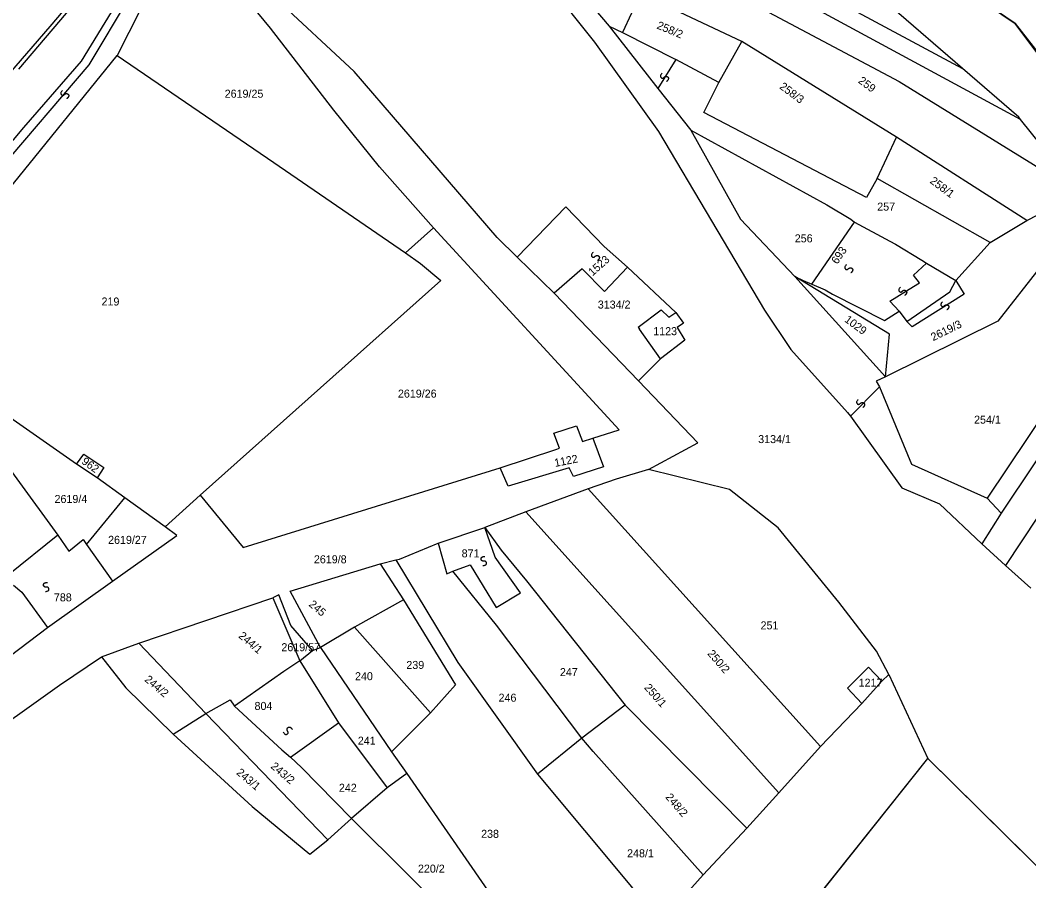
# Model space of a CAD drawing. Extents: x -581999 to -572728, y -1219553 to -1212032.
# Drawn here: x -577108.1 to -576856.1, y -1215403.7 to -1215188.7 of the extents above; entities that cross this region are included whole.
import ezdxf

# ---------------------------------------------------------------- set-up
doc = ezdxf.new("R2010")
doc.units = 0
for name, color, linetype in [('Vrstva 1', 7, 'Continuous'), ('Vrstva 2', 7, 'Continuous'), ('Vrstva 4', 7, 'Continuous'), ('Vrstva 6', 7, 'Continuous'), ('Vrstva 63', 7, 'Continuous')]:
    doc.layers.add(name, color=color, linetype=linetype)

msp = doc.modelspace()

# ---------------------------------------------------------------- linework, layer by layer
at = {"layer": 'Vrstva 1'}
for p, q in [((-576979.695, -1215155.336), (-576888.451, -1215204.064)), ((-577108.375, -1215200.928), (-577078.069, -1215165.236)), ((-577024.615, -1215201.535), (-577060.276, -1215168.397)), ((-576933.547, -1215204.297), (-576927.809, -1215194.046)), ((-576933.547, -1215204.297), (-576944.26, -1215198.508)), ((-576988.894, -1215243.008), (-577024.615, -1215201.535)), ((-576937.234, -1215211.773), (-576933.547, -1215204.297)), ((-576888.451, -1215204.064), (-576843.333, -1215231.972)), ((-576896.661, -1215233.043), (-576937.234, -1215211.773)), ((-576893.929, -1215228.302), (-576889.147, -1215217.923)), ((-576893.929, -1215228.302), (-576896.661, -1215233.043)), ((-576865.726, -1215244.24), (-576893.929, -1215228.302)), ((-576983.915, -1215247.911), (-576971.757, -1215235.354)), ((-576971.757, -1215235.354), (-576962.149, -1215245.272)), ((-576910.322, -1215254.698), (-576899.666, -1215239.194)), ((-576983.915, -1215247.911), (-576988.894, -1215243.008)), ((-576956.375, -1215250.447), (-576962.149, -1215245.272)), ((-576974.645, -1215256.907), (-576983.915, -1215247.911)), ((-576962.086, -1215256.466), (-576956.375, -1215250.447)), ((-576956.375, -1215250.447), (-576944.24, -1215261.705)), ((-576967.708, -1215250.84), (-576974.645, -1215256.907)), ((-576967.708, -1215250.84), (-576962.086, -1215256.466)), ((-576891.88, -1215277.763), (-576914.538, -1215252.749)), ((-576890.923, -1215267.127), (-576914.538, -1215252.749)), ((-576953.607, -1215278.818), (-576974.645, -1215256.907)), ((-576891.88, -1215277.763), (-576890.923, -1215267.127)), ((-576948.056, -1215273.329), (-576953.607, -1215278.818)), ((-576938.763, -1215294.245), (-576953.607, -1215278.818)), ((-576951.11, -1215300.926), (-576938.763, -1215294.245)), ((-577093.984, -1215299.622), (-577092.149, -1215297.123)), ((-577092.149, -1215297.123), (-577087.167, -1215300.411)), ((-577087.167, -1215300.411), (-577088.871, -1215303.041)), ((-576966.182, -1215305.748), (-576981.754, -1215311.51)), ((-576981.754, -1215311.51), (-576991.987, -1215315.415)), ((-576918.523, -1215381.694), (-576981.754, -1215311.51)), ((-576989.374, -1215322.842), (-576991.987, -1215315.415)), ((-577003.682, -1215319.356), (-577001.455, -1215327.026)), ((-576983.055, -1215331.733), (-576989.374, -1215322.842)), ((-577001.455, -1215327.026), (-576999.945, -1215326.301)), ((-576999.945, -1215326.301), (-576995.693, -1215324.76)), ((-576989.07, -1215339.813), (-576999.945, -1215326.301)), ((-576995.693, -1215324.76), (-576989.188, -1215335.394)), ((-577043.45, -1215332.245), (-577044.926, -1215333.024)), ((-577040.462, -1215339.873), (-577043.45, -1215332.245)), ((-576989.188, -1215335.394), (-576983.055, -1215331.733)), ((-577035.03, -1215346.14), (-577040.462, -1215339.873)), ((-576967.783, -1215368.003), (-576989.07, -1215339.813)), ((-577078.402, -1215344.285), (-577061.675, -1215361.893)), ((-577061.675, -1215361.893), (-577031.193, -1215393.448))]:
    msp.add_line(p, q, dxfattribs=at)
for points in [[(-577017.983, -1215099.379), (-577012.888, -1215102.345), (-576976.199, -1215122.847), (-576975.673, -1215122.81), (-576956.489, -1215132.732), (-576955.43, -1215133.125), (-576927.535, -1215146.974), (-576882.548, -1215173.876), (-576859.474, -1215189.573), (-576849.877, -1215201.778)], [(-577029.281, -1215114.061), (-577035.349, -1215120.519), (-577028.249, -1215121.925), (-577020.117, -1215128.39), (-577004.986, -1215143.196), (-576987.409, -1215165.599), (-576964.593, -1215194.201), (-576948.61, -1215216.532), (-576922.104, -1215261.184), (-576915.502, -1215271.013), (-576901.341, -1215286.716), (-576900.623, -1215287.629), (-576887.822, -1215305.503), (-576878.396, -1215309.504), (-576867.79, -1215319.535)], [(-576872.665, -1215200.761), (-576890.408, -1215185.445), (-576956.104, -1215151.54), (-577025.26, -1215115.558)], [(-577019.96, -1215121.686), (-576872.665, -1215200.761)], [(-576858.112, -1215213.528), (-576977.499, -1215148.974), (-577013.828, -1215128.834)], [(-577068.022, -1215163.106), (-577076.012, -1215171.394), (-577092.817, -1215198.932), (-577107.282, -1215215.508), (-577162.965, -1215281.857), (-577201.26, -1215325.168), (-577221.372, -1215346.69), (-577272.951, -1215402.049), (-577277.91, -1215407.931), (-577301.723, -1215433.783), (-577314.534, -1215448.22), (-577343.272, -1215476.19), (-577359.94, -1215491.697), (-577381.842, -1215506.802), (-577421.443, -1215531.966), (-577436.182, -1215542.126), (-577449.269, -1215550.815), (-577464.697, -1215563.514), (-577494.524, -1215587.485), (-577505.622, -1215596.863)], [(-577004.843, -1215240.603), (-577018.264, -1215225.331), (-577029.697, -1215211.179), (-577045.51, -1215190.684), (-577066.43, -1215165.309), (-577069.106, -1215168.409), (-577083.861, -1215197.574)], [(-576979.655, -1215168.167), (-576960.94, -1215190.221)], [(-576856.58, -1215238.798), (-576889.147, -1215217.923), (-576927.809, -1215194.046), (-576953.072, -1215182.053)], [(-576960.94, -1215190.221), (-576957.618, -1215191.836)], [(-576960.94, -1215190.221), (-576948.768, -1215205.764)], [(-576957.618, -1215191.836), (-576944.26, -1215198.508)], [(-577141.262, -1215267.696), (-577126.334, -1215249.972), (-577109.753, -1215229.475), (-577083.861, -1215197.574)], [(-577083.861, -1215197.574), (-577044.69, -1215224.265), (-577011.791, -1215246.864)], [(-576858.112, -1215213.528), (-576858.545, -1215212.961), (-576872.665, -1215200.761)], [(-576948.768, -1215205.764), (-576940.53, -1215216.159)], [(-576843.333, -1215231.972), (-576858.112, -1215213.528)], [(-576940.53, -1215216.159), (-576928.073, -1215238.458), (-576914.538, -1215252.749), (-576912.485, -1215253.774)], [(-576940.53, -1215216.159), (-576906.565, -1215234.85)], [(-576856.58, -1215238.798), (-576843.333, -1215231.972)], [(-576906.565, -1215234.85), (-576900.581, -1215238.432)], [(-577011.791, -1215246.864), (-577004.843, -1215240.603)], [(-576964.967, -1215293.107), (-576958.421, -1215291.028), (-577004.843, -1215240.603)], [(-576900.581, -1215238.432), (-576899.666, -1215239.194), (-576890.833, -1215243.893)], [(-576865.726, -1215244.24), (-576856.58, -1215238.798)], [(-576843.245, -1215243.935), (-576853.248, -1215250.408), (-576863.782, -1215263.87), (-576891.88, -1215277.763), (-576894.229, -1215278.857), (-576893.382, -1215280.325), (-576885.393, -1215299.643), (-576866.512, -1215308.127)], [(-576890.833, -1215243.893), (-576889.421, -1215244.704), (-576882.799, -1215248.668)], [(-576874.304, -1215253.739), (-576865.726, -1215244.24)], [(-577011.791, -1215246.864), (-577008.05, -1215249.489)], [(-577008.05, -1215249.489), (-577002.976, -1215253.715)], [(-576882.799, -1215248.668), (-576881.634, -1215249.445), (-576874.304, -1215253.739)], [(-576835.882, -1215250.621), (-576851.231, -1215285.407), (-576866.512, -1215308.127)], [(-577002.976, -1215253.715), (-577063.071, -1215307.36)], [(-576912.485, -1215253.774), (-576910.322, -1215254.698), (-576906.92, -1215256.084)], [(-576875.787, -1215256.604), (-576874.304, -1215253.739)], [(-576906.92, -1215256.084), (-576905.131, -1215257.133), (-576892.123, -1215263.767), (-576888.498, -1215261.421)], [(-576888.498, -1215261.421), (-576886.543, -1215263.966), (-576875.787, -1215256.604)], [(-576953.658, -1215265.435), (-576947.961, -1215261.08), (-576946.037, -1215262.905), (-576944.24, -1215261.705), (-576942.323, -1215264.437), (-576943.971, -1215265.486), (-576942.058, -1215268.673), (-576948.056, -1215273.329), (-576953.363, -1215265.89)], [(-576829.822, -1215262.305), (-576862.99, -1215311.872)], [(-576953.658, -1215265.435), (-576953.363, -1215265.89)], [(-576825.864, -1215270.482), (-576861.913, -1215324.922)], [(-577081.938, -1215308.045), (-577088.871, -1215303.041), (-577093.984, -1215299.622), (-577114.068, -1215285.599)], [(-577118.578, -1215290.084), (-577098.683, -1215317.344)], [(-576988.14, -1215300.505), (-576974.269, -1215295.931), (-576973.322, -1215295.598), (-576974.753, -1215291.873), (-576969.068, -1215290.043), (-576967.551, -1215293.938), (-576964.967, -1215293.107)], [(-576964.967, -1215293.107), (-576962.372, -1215300.252), (-576969.798, -1215302.673), (-576970.927, -1215300.55), (-576986.182, -1215305.117), (-576988.14, -1215300.505)], [(-577063.071, -1215307.36), (-577052.329, -1215320.427), (-576988.14, -1215300.505)], [(-576951.11, -1215300.926), (-576959.204, -1215303.334), (-576966.182, -1215305.748)], [(-576891.043, -1215352.139), (-576894.164, -1215346.322), (-576903.509, -1215334.037), (-576918.714, -1215315.504), (-576930.833, -1215305.9), (-576951.11, -1215300.926)], [(-576908.083, -1215370.09), (-576966.182, -1215305.748)], [(-577091.486, -1215319.643), (-577081.938, -1215308.045)], [(-577071.867, -1215315.294), (-577081.938, -1215308.045)], [(-577063.071, -1215307.36), (-577071.867, -1215315.294)], [(-576866.512, -1215308.127), (-576862.99, -1215311.872)], [(-576862.99, -1215311.872), (-576867.79, -1215319.535)], [(-577084.991, -1215328.86), (-577068.944, -1215317.458), (-577071.867, -1215315.294)], [(-577003.682, -1215319.356), (-576991.987, -1215315.415)], [(-576991.987, -1215315.415), (-576987.874, -1215321.125), (-576981.574, -1215328.758), (-576956.898, -1215359.782)], [(-577098.683, -1215317.344), (-577111.103, -1215327.351)], [(-577098.683, -1215317.344), (-577095.963, -1215321.36)], [(-577095.963, -1215321.36), (-577092.336, -1215318.421), (-577091.486, -1215319.643)], [(-577091.486, -1215319.643), (-577084.991, -1215328.86)], [(-577014.189, -1215323.524), (-577013.318, -1215323.308), (-577003.682, -1215319.356)], [(-576867.79, -1215319.535), (-576861.913, -1215324.922)], [(-577018.131, -1215324.502), (-577014.189, -1215323.524)], [(-577014.189, -1215323.524), (-576998.739, -1215349.106), (-576978.846, -1215377.063)], [(-577040.623, -1215331.307), (-577018.131, -1215324.502)], [(-577018.131, -1215324.502), (-577012.332, -1215333.474)], [(-576861.913, -1215324.922), (-576855.566, -1215330.543)], [(-577101.211, -1215340.437), (-577084.991, -1215328.86)], [(-577109.746, -1215329.794), (-577107.697, -1215331.545)], [(-577033.004, -1215345.432), (-577040.623, -1215331.307)], [(-577107.697, -1215331.545), (-577101.211, -1215340.437)], [(-577087.731, -1215347.736), (-577078.402, -1215344.285), (-577044.926, -1215333.024), (-577038.176, -1215348.712)], [(-577012.332, -1215333.474), (-577024.529, -1215340.28)], [(-577012.332, -1215333.474), (-576999.293, -1215354.729), (-577005.534, -1215361.683)], [(-577115.516, -1215351.134), (-577101.211, -1215340.437)], [(-577024.529, -1215340.28), (-577033.004, -1215345.432)], [(-577024.529, -1215340.28), (-577005.534, -1215361.683)], [(-577038.176, -1215348.712), (-577035.03, -1215346.14), (-577033.004, -1215345.432)], [(-577033.004, -1215345.432), (-577015.276, -1215371.432)], [(-577157.089, -1215396.109), (-577143.803, -1215386.778), (-577120.166, -1215370.366), (-577098.252, -1215354.816), (-577087.731, -1215347.736)], [(-577087.731, -1215347.736), (-577081.685, -1215355.49), (-577069.848, -1215367.033)], [(-577038.176, -1215348.712), (-577042.236, -1215351.395)], [(-577038.176, -1215348.712), (-577028.532, -1215364.175)], [(-577042.236, -1215351.395), (-577054.543, -1215360.026)], [(-576897.796, -1215359.364), (-576901.405, -1215355.56), (-576896.151, -1215350.298), (-576892.773, -1215353.819)], [(-576897.796, -1215359.364), (-576892.773, -1215353.819)], [(-576892.773, -1215353.819), (-576891.043, -1215352.139)], [(-576891.043, -1215352.139), (-576881.303, -1215373.144)], [(-577069.848, -1215367.033), (-577061.675, -1215361.893), (-577055.584, -1215358.482), (-577054.543, -1215360.026)], [(-577054.543, -1215360.026), (-577042.706, -1215370.974)], [(-577005.534, -1215361.683), (-577015.276, -1215371.432)], [(-576956.898, -1215359.782), (-576967.783, -1215368.003)], [(-576956.898, -1215359.782), (-576926.53, -1215390.507)], [(-576908.083, -1215370.09), (-576897.796, -1215359.364)], [(-577040.5, -1215372.761), (-577028.532, -1215364.175)], [(-577028.532, -1215364.175), (-577016.39, -1215380.448)], [(-577069.848, -1215367.033), (-577050.117, -1215385.121), (-577035.721, -1215397.024), (-577031.193, -1215393.448), (-577025.291, -1215388.065)], [(-576967.783, -1215368.003), (-576978.846, -1215377.063)], [(-576937.407, -1215402.206), (-576964.913, -1215371.338), (-576967.783, -1215368.003)], [(-577042.706, -1215370.974), (-577040.5, -1215372.761)], [(-577015.276, -1215371.432), (-577011.477, -1215376.862)], [(-576926.53, -1215390.507), (-576918.523, -1215381.694), (-576908.083, -1215370.09)], [(-577040.5, -1215372.761), (-577037.833, -1215375.377), (-577025.291, -1215388.065)], [(-576762.808, -1215582.263), (-576786.45, -1215550.556), (-576835.355, -1215490.234), (-576866.76, -1215451.363), (-576897.91, -1215423.983), (-576914.339, -1215414.57), (-576881.303, -1215373.144)], [(-576881.303, -1215373.144), (-576841.607, -1215412.331), (-576837.051, -1215415.147), (-576824.927, -1215426.576), (-576809.076, -1215443.852), (-576787.487, -1215469.72)], [(-577011.477, -1215376.862), (-577016.39, -1215380.448)], [(-577011.477, -1215376.862), (-576986.686, -1215412.753), (-576985.657, -1215414.019), (-576982.777, -1215418.339), (-576979.709, -1215421.516), (-576979.031, -1215422.575)], [(-576978.846, -1215377.063), (-576955.361, -1215405.128), (-576954.533, -1215406.325)], [(-577016.39, -1215380.448), (-577025.291, -1215388.065)], [(-577025.291, -1215388.065), (-576997.012, -1215416.237)], [(-576937.407, -1215402.206), (-576926.53, -1215390.507)], [(-576947.453, -1215413.296), (-576937.407, -1215402.206)]]:
    msp.add_lwpolyline(points, dxfattribs=at)
at = {"layer": 'Vrstva 4'}
for p, q in [((-577090.817, -1215199.868), (-577073.766, -1215171.306)), ((-577132.562, -1215248.619), (-577090.817, -1215199.868)), ((-576884.913, -1215252.392), (-576881.634, -1215249.445)), ((-576883.41, -1215254.314), (-576884.913, -1215252.392)), ((-576890.787, -1215258.927), (-576884.913, -1215255.211)), ((-576884.913, -1215255.211), (-576883.41, -1215254.314)), ((-576874.304, -1215253.739), (-576872.208, -1215257.133)), ((-576872.208, -1215257.133), (-576885.186, -1215265.334)), ((-576888.498, -1215261.421), (-576890.787, -1215258.927)), ((-576885.186, -1215265.334), (-576886.543, -1215263.966)), ((-576893.382, -1215280.325), (-576900.623, -1215287.629))]:
    msp.add_line(p, q, dxfattribs=at)
for points in [[(-577144.108, -1215240.556), (-577100.564, -1215190.327), (-577076.885, -1215162.334)], [(-576953.072, -1215182.053), (-576957.618, -1215191.836)], [(-576944.26, -1215198.508), (-576948.768, -1215205.764)]]:
    msp.add_lwpolyline(points, dxfattribs=at)
at = {"layer": 'Vrstva 6'}
for points in [[(-576947.695, -1215201.989), (-576948.282, -1215202.611), (-576947.827, -1215203.22), (-576947.421, -1215203.208), (-576947.135, -1215202.903), (-576946.829, -1215202.749), (-576946.529, -1215202.765), (-576946.322, -1215202.867), (-576946.146, -1215203.07), (-576946.101, -1215203.434), (-576946.436, -1215203.946), (-576946.594, -1215204.038)], [(-577097.522, -1215206.288), (-577098.109, -1215206.91), (-577097.654, -1215207.519), (-577097.248, -1215207.507), (-577096.962, -1215207.202), (-577096.656, -1215207.048), (-577096.356, -1215207.064), (-577096.149, -1215207.166), (-577095.973, -1215207.369), (-577095.928, -1215207.733), (-577096.263, -1215208.245), (-577096.421, -1215208.337)], [(-576964.942, -1215246.725), (-576965.529, -1215247.347), (-576965.074, -1215247.956), (-576964.668, -1215247.944), (-576964.382, -1215247.639), (-576964.076, -1215247.485), (-576963.776, -1215247.501), (-576963.569, -1215247.603), (-576963.393, -1215247.806), (-576963.348, -1215248.17), (-576963.683, -1215248.682), (-576963.841, -1215248.774)], [(-576901.647, -1215249.799), (-576902.234, -1215250.421), (-576901.779, -1215251.03), (-576901.373, -1215251.018), (-576901.087, -1215250.713), (-576900.781, -1215250.559), (-576900.481, -1215250.575), (-576900.274, -1215250.677), (-576900.098, -1215250.88), (-576900.053, -1215251.244), (-576900.388, -1215251.756), (-576900.546, -1215251.848)], [(-576888.161, -1215255.404), (-576888.748, -1215256.026), (-576888.293, -1215256.635), (-576887.887, -1215256.623), (-576887.601, -1215256.318), (-576887.295, -1215256.164), (-576886.995, -1215256.18), (-576886.788, -1215256.282), (-576886.612, -1215256.485), (-576886.567, -1215256.849), (-576886.902, -1215257.361), (-576887.06, -1215257.453)], [(-576877.636, -1215259.031), (-576878.223, -1215259.653), (-576877.768, -1215260.262), (-576877.362, -1215260.25), (-576877.076, -1215259.945), (-576876.77, -1215259.791), (-576876.47, -1215259.807), (-576876.263, -1215259.909), (-576876.087, -1215260.112), (-576876.042, -1215260.476), (-576876.377, -1215260.988), (-576876.535, -1215261.08)], [(-576898.686, -1215283.449), (-576899.273, -1215284.071), (-576898.818, -1215284.68), (-576898.412, -1215284.668), (-576898.126, -1215284.363), (-576897.82, -1215284.209), (-576897.52, -1215284.225), (-576897.313, -1215284.327), (-576897.137, -1215284.53), (-576897.092, -1215284.894), (-576897.427, -1215285.406), (-576897.585, -1215285.498)], [(-576992.469, -1215324.939), (-576991.618, -1215324.85), (-576991.566, -1215324.092), (-576991.882, -1215323.836), (-576992.298, -1215323.881), (-576992.63, -1215323.799), (-576992.847, -1215323.591), (-576992.938, -1215323.379), (-576992.939, -1215323.11), (-576992.736, -1215322.805), (-576992.148, -1215322.635), (-576991.968, -1215322.668)], [(-577101.789, -1215331.42), (-577100.938, -1215331.331), (-577100.886, -1215330.573), (-577101.202, -1215330.317), (-577101.618, -1215330.362), (-577101.95, -1215330.28), (-577102.167, -1215330.072), (-577102.258, -1215329.86), (-577102.259, -1215329.591), (-577102.056, -1215329.286), (-577101.468, -1215329.116), (-577101.288, -1215329.149)], [(-577042.339, -1215366.543), (-577041.859, -1215367.25), (-577041.165, -1215366.939), (-577041.088, -1215366.539), (-577041.324, -1215366.194), (-577041.409, -1215365.862), (-577041.327, -1215365.572), (-577041.183, -1215365.392), (-577040.947, -1215365.264), (-577040.582, -1215365.3), (-577040.155, -1215365.739), (-577040.1, -1215365.912)]]:
    msp.add_open_spline(points, degree=2, dxfattribs=at)
at = {"layer": 'Vrstva 63'}
for p, q in [((-576859.474, -1215189.573), (-576882.548, -1215173.876)), ((-576830.609, -1215228.416), (-576859.474, -1215189.573)), ((-576914.339, -1215414.57), (-576881.303, -1215373.144)), ((-576881.303, -1215373.144), (-576841.607, -1215412.331))]:
    msp.add_line(p, q, dxfattribs=at)

# ---------------------------------------------------------------- texts
at = {"layer": 'Vrstva 2'}
for s, rotation, p in [('258/2', 337.29149, (-576949.174, -1215190.753)), ('259', 323.17224, (-576898.856, -1215204.22)), ('258/3', 323.17224, (-576918.536, -1215205.654)), ('258/1', 323.17224, (-576880.96, -1215229.232)), ('693', 55.96353, (-576903.927, -1215249.832)), ('1523', 41.57333, (-576965.072, -1215252.727)), ('1029', 323.3856, (-576902.297, -1215263.87)), ('2619/3', 26.19143, (-576879.961, -1215268.917)), ('962', 324.25609, (-577092.911, -1215299.311)), ('1122', 11.35174, (-576974.415, -1215300.314)), ('245', 319.53267, (-577036.127, -1215334.878)), ('244/1', 319.53267, (-577053.674, -1215342.763)), ('250/2', 310.96174, (-576936.491, -1215347.008)), ('244/2', 319.53267, (-577077.154, -1215353.644)), ('250/1', 311.26079, (-576952.288, -1215355.502)), ('243/2', 319.53267, (-577045.647, -1215375.33)), ('243/1', 319.53267, (-577054.215, -1215376.889)), ('248/2', 310.96174, (-576946.987, -1215382.847))]:
    msp.add_text(s, height=2, rotation=rotation, dxfattribs=at).set_placement(p)
for s, p in [('2619/25', (-577056.985, -1215208.09)), ('257', (-576893.952, -1215236.293)), ('256', (-576914.55, -1215244.217)), ('219', (-577087.752, -1215259.982)), ('3134/2', (-576963.767, -1215260.749)), ('1123', (-576949.921, -1215267.395)), ('2619/26', (-577013.701, -1215282.988)), ('254/1', (-576869.754, -1215289.492)), ('3134/1', (-576923.691, -1215294.349)), ('2619/4', (-577099.494, -1215309.304)), ('2619/27', (-577086.115, -1215319.511)), ('871', (-576997.78, -1215322.888)), ('2619/8', (-577034.697, -1215324.368)), ('788', (-577099.657, -1215333.88)), ('251', (-576923.099, -1215340.872)), ('2619/57', (-577042.821, -1215346.322)), ('239', (-577011.6, -1215350.751)), ('240', (-577024.425, -1215353.563)), ('247', (-576973.229, -1215352.541)), ('1217', (-576898.598, -1215355.187)), ('804', (-577049.526, -1215360.993)), ('246', (-576988.559, -1215358.931)), ('241', (-577023.721, -1215369.668)), ('242', (-577028.449, -1215381.426)), ('238', (-576992.917, -1215392.929)), ('248/1', (-576956.441, -1215397.786)), ('220/2', (-577008.701, -1215401.621))]:
    msp.add_text(s, height=2, dxfattribs=at).set_placement(p)

doc.saveas('drawing.dxf')
